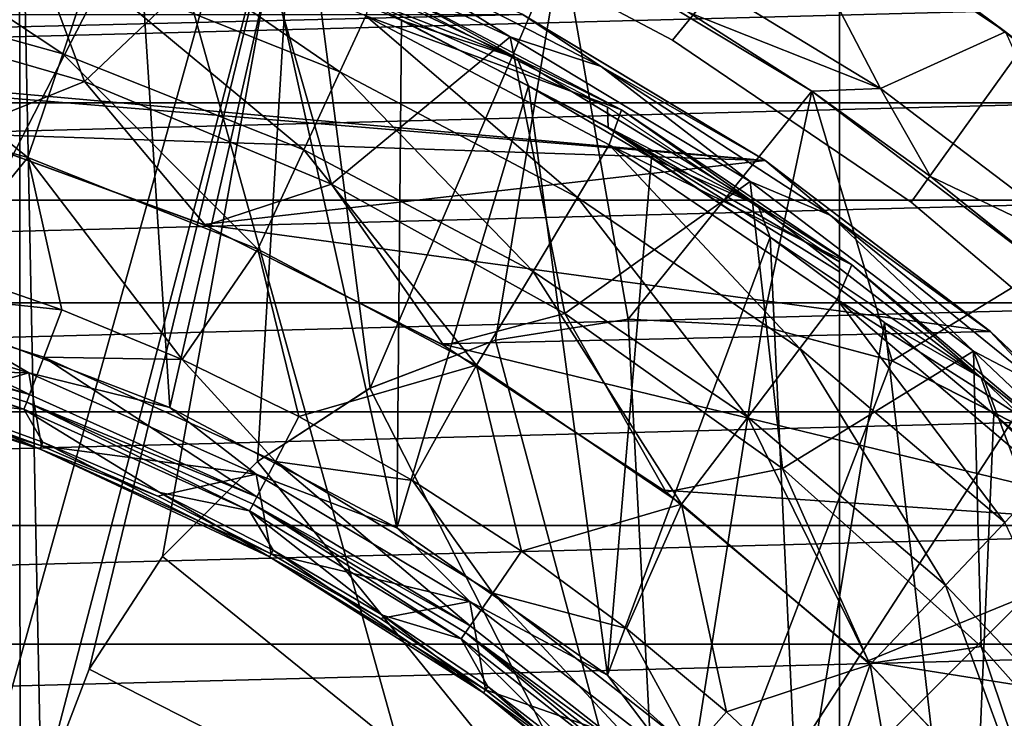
# Model space of a CAD drawing. Header units: millimetres. Extents: x -108 to 102, y -42 to 80.
# Tile 529 of 539: x 60.12 to 67.78, y 47 to 52.44. Entities that reach past the tile are written whole.
import ezdxf

# ---------------------------------------------------------------- set-up
doc = ezdxf.new("R2010")
doc.units = ezdxf.units.MM
doc.header["$LTSCALE"] = 81.481481
for name, color, linetype in [('20', 7, 'CONTINUOUS'), ('21', 7, 'CONTINUOUS'), ('2692', 7, 'CONTINUOUS'), ('2694', 7, 'CONTINUOUS'), ('2698', 7, 'CONTINUOUS'), ('2701', 7, 'CONTINUOUS'), ('2702', 7, 'CONTINUOUS'), ('2704', 7, 'CONTINUOUS'), ('2706', 7, 'CONTINUOUS'), ('2707', 7, 'CONTINUOUS'), ('2709', 7, 'CONTINUOUS'), ('2710', 7, 'CONTINUOUS'), ('2711', 7, 'CONTINUOUS'), ('2713', 7, 'CONTINUOUS'), ('2715', 7, 'CONTINUOUS'), ('2717', 7, 'CONTINUOUS'), ('2718', 7, 'CONTINUOUS'), ('2719', 7, 'CONTINUOUS'), ('2720', 7, 'CONTINUOUS'), ('2773', 7, 'CONTINUOUS'), ('2775', 7, 'CONTINUOUS'), ('2776', 7, 'CONTINUOUS'), ('2779', 7, 'CONTINUOUS'), ('2780', 7, 'CONTINUOUS'), ('2782', 7, 'CONTINUOUS'), ('2783', 7, 'CONTINUOUS'), ('2784', 7, 'CONTINUOUS'), ('2792', 7, 'CONTINUOUS'), ('39', 7, 'CONTINUOUS'), ('41', 7, 'CONTINUOUS'), ('42', 7, 'CONTINUOUS'), ('48', 7, 'CONTINUOUS'), ('5', 7, 'CONTINUOUS'), ('8', 7, 'CONTINUOUS'), ('9', 7, 'CONTINUOUS')]:
    doc.layers.add(name, color=color, linetype=linetype)

msp = doc.modelspace()

# ---------------------------------------------------------------- linework, layer by layer
at = {"layer": '20', "color": 7, "linetype": 'CONTINUOUS', "true_color": 0x96918c}
for points in [[(64.9336, 53.0512, 104.8021), (65.9444, 53.581, 104.9949), (66.8191, 51.9014, 104.3836), (64.9336, 53.0512, 104.8021)], [(65.9444, 53.581, 104.9949), (67.7904, 52.3442, 104.5448), (66.8191, 51.9014, 104.3836), (65.9444, 53.581, 104.9949)], [(66.8191, 51.9014, 104.3836), (67.7904, 52.3442, 104.5448), (68.5931, 50.556, 103.8939), (66.8191, 51.9014, 104.3836)]]:
    msp.add_3dface(points, dxfattribs=at)
at = {"layer": '21', "color": 7, "linetype": 'CONTINUOUS', "true_color": 0x96918c}
for points in [[(60.1171, 54.7346, 115.05), (60.1227, 45.3769, 115.05), (59.1494, 41.6154, 115.05), (60.1171, 54.7346, 115.05)], [(60.1171, 54.7346, 115.05), (62.2726, 54.0086, 115.05), (60.2862, 46.4094, 115.05), (60.1171, 54.7346, 115.05)], [(60.1227, 45.3769, 115.05), (60.1171, 54.7346, 115.05), (60.2862, 46.4094, 115.05), (60.1227, 45.3769, 115.05)], [(60.2862, 46.4094, 115.05), (62.2726, 54.0086, 115.05), (60.6608, 47.3854, 115.05), (60.2862, 46.4094, 115.05)], [(60.6608, 47.3854, 115.05), (62.2726, 54.0086, 115.05), (61.2301, 48.2622, 115.05), (60.6608, 47.3854, 115.05)], [(61.2301, 48.2622, 115.05), (62.2726, 54.0086, 115.05), (61.9694, 49.0015, 115.05), (61.2301, 48.2622, 115.05)], [(61.9694, 49.0015, 115.05), (62.2726, 54.0086, 115.05), (62.8462, 49.5708, 115.05), (61.9694, 49.0015, 115.05)], [(62.2726, 54.0086, 115.05), (64.3375, 53.0531, 115.05), (62.8462, 49.5708, 115.05), (62.2726, 54.0086, 115.05)], [(62.8462, 49.5708, 115.05), (64.3375, 53.0531, 115.05), (63.8222, 49.9454, 115.05), (62.8462, 49.5708, 115.05)], [(63.8222, 49.9454, 115.05), (64.3375, 53.0531, 115.05), (64.8547, 50.1089, 115.05), (63.8222, 49.9454, 115.05)], [(64.3375, 53.0531, 115.05), (66.2847, 51.8813, 115.05), (64.8547, 50.1089, 115.05), (64.3375, 53.0531, 115.05)], [(64.8547, 50.1089, 115.05), (66.2847, 51.8813, 115.05), (65.8986, 50.0541, 115.05), (64.8547, 50.1089, 115.05)], [(65.8986, 50.0541, 115.05), (66.2847, 51.8813, 115.05), (66.9081, 49.7835, 115.05), (65.8986, 50.0541, 115.05)], [(66.2847, 51.8813, 115.05), (68.0942, 50.5061, 115.05), (66.9081, 49.7835, 115.05), (66.2847, 51.8813, 115.05)], [(66.9081, 49.7835, 115.05), (68.0942, 50.5061, 115.05), (67.8393, 49.309, 115.05), (66.9081, 49.7835, 115.05)]]:
    msp.add_3dface(points, dxfattribs=at)
at = {"layer": '2692', "color": 7, "linetype": 'CONTINUOUS'}
for points in [[(58.509, 52.7131, 102.839), (60.4547, 52.1729, 102.839), (58.6529, 53.3666, 100.863), (58.509, 52.7131, 102.839)], [(58.6529, 53.3666, 100.863), (60.4547, 52.1729, 102.839), (60.6684, 52.807, 100.863), (58.6529, 53.3666, 100.863)], [(60.6684, 52.807, 100.863), (62.6115, 52.0328, 100.863), (60.8213, 53.2609, 98.8325), (60.6684, 52.807, 100.863)], [(60.8213, 53.2609, 98.8325), (62.6115, 52.0328, 100.863), (62.8127, 52.4675, 98.8325), (60.8213, 53.2609, 98.8325)], [(60.4547, 52.1729, 102.839), (62.3306, 51.4255, 102.839), (60.6684, 52.807, 100.863), (60.4547, 52.1729, 102.839)], [(60.6684, 52.807, 100.863), (62.3306, 51.4255, 102.839), (62.6115, 52.0328, 100.863), (60.6684, 52.807, 100.863)], [(62.8891, 52.7453, 96.7679), (62.8127, 52.4675, 98.8325), (64.8024, 51.7374, 96.7679), (62.8891, 52.7453, 96.7679)], [(58.3256, 51.8798, 104.7427), (60.1822, 51.3643, 104.7427), (58.509, 52.7131, 102.839), (58.3256, 51.8798, 104.7427)], [(58.509, 52.7131, 102.839), (60.1822, 51.3643, 104.7427), (60.4547, 52.1729, 102.839), (58.509, 52.7131, 102.839)], [(62.6115, 52.0328, 100.863), (64.4596, 51.053, 100.863), (62.8127, 52.4675, 98.8325), (62.6115, 52.0328, 100.863)], [(62.8127, 52.4675, 98.8325), (64.4596, 51.053, 100.863), (64.7066, 51.4634, 98.8325), (62.8127, 52.4675, 98.8325)], [(62.8127, 52.4675, 98.8325), (64.7066, 51.4634, 98.8325), (64.8024, 51.7374, 96.7679), (62.8127, 52.4675, 98.8325)], [(60.1822, 51.3643, 104.7427), (61.9723, 50.6511, 104.7427), (60.4547, 52.1729, 102.839), (60.1822, 51.3643, 104.7427)], [(60.4547, 52.1729, 102.839), (61.9723, 50.6511, 104.7427), (62.3306, 51.4255, 102.839), (60.4547, 52.1729, 102.839)], [(62.3306, 51.4255, 102.839), (64.1146, 50.4797, 102.839), (62.6115, 52.0328, 100.863), (62.3306, 51.4255, 102.839)], [(62.6115, 52.0328, 100.863), (64.1146, 50.4797, 102.839), (64.4596, 51.053, 100.863), (62.6115, 52.0328, 100.863)], [(58.3256, 51.8798, 104.7427), (59.4887, 50.5113, 106.55), (60.1822, 51.3643, 104.7427), (58.3256, 51.8798, 104.7427)], [(64.8024, 51.7374, 96.7679), (64.7066, 51.4634, 98.8325), (66.5963, 50.5296, 96.7679), (64.8024, 51.7374, 96.7679)], [(61.9723, 50.6511, 104.7427), (63.6747, 49.7485, 104.7427), (62.3306, 51.4255, 102.839), (61.9723, 50.6511, 104.7427)], [(62.3306, 51.4255, 102.839), (63.6747, 49.7485, 104.7427), (64.1146, 50.4797, 102.839), (62.3306, 51.4255, 102.839)], [(64.4596, 51.053, 100.863), (66.1909, 49.8792, 100.863), (64.7066, 51.4634, 98.8325), (64.4596, 51.053, 100.863)], [(64.7066, 51.4634, 98.8325), (66.1909, 49.8792, 100.863), (66.4808, 50.2605, 98.8325), (64.7066, 51.4634, 98.8325)], [(64.7066, 51.4634, 98.8325), (66.4808, 50.2605, 98.8325), (66.5963, 50.5296, 96.7679), (64.7066, 51.4634, 98.8325)], [(59.4887, 50.5113, 106.55), (60.447, 50.1805, 106.55), (60.1822, 51.3643, 104.7427), (59.4887, 50.5113, 106.55)], [(60.447, 50.1805, 106.55), (61.3831, 49.7929, 106.55), (60.1822, 51.3643, 104.7427), (60.447, 50.1805, 106.55)], [(60.1822, 51.3643, 104.7427), (61.3831, 49.7929, 106.55), (61.9723, 50.6511, 104.7427), (60.1822, 51.3643, 104.7427)], [(64.1146, 50.4797, 102.839), (65.786, 49.3465, 102.839), (64.4596, 51.053, 100.863), (64.1146, 50.4797, 102.839)], [(64.4596, 51.053, 100.863), (65.786, 49.3465, 102.839), (66.1909, 49.8792, 100.863), (64.4596, 51.053, 100.863)], [(61.3831, 49.7929, 106.55), (62.2932, 49.3496, 106.55), (61.9723, 50.6511, 104.7427), (61.3831, 49.7929, 106.55)], [(61.9723, 50.6511, 104.7427), (62.2932, 49.3496, 106.55), (63.6747, 49.7485, 104.7427), (61.9723, 50.6511, 104.7427)], [(66.5963, 50.5296, 96.7679), (66.4808, 50.2605, 98.8325), (68.2499, 49.1359, 96.7679), (66.5963, 50.5296, 96.7679)], [(63.6747, 49.7485, 104.7427), (65.2696, 48.6672, 104.7427), (64.1146, 50.4797, 102.839), (63.6747, 49.7485, 104.7427)], [(64.1146, 50.4797, 102.839), (65.2696, 48.6672, 104.7427), (65.786, 49.3465, 102.839), (64.1146, 50.4797, 102.839)], [(66.1909, 49.8792, 100.863), (67.7852, 48.525, 100.863), (66.4808, 50.2605, 98.8325), (66.1909, 49.8792, 100.863)], [(66.4808, 50.2605, 98.8325), (67.7852, 48.525, 100.863), (68.1146, 48.8727, 98.8325), (66.4808, 50.2605, 98.8325)], [(66.4808, 50.2605, 98.8325), (68.1146, 48.8727, 98.8325), (68.2499, 49.1359, 96.7679), (66.4808, 50.2605, 98.8325)], [(65.786, 49.3465, 102.839), (67.325, 48.0392, 102.839), (66.1909, 49.8792, 100.863), (65.786, 49.3465, 102.839)], [(66.1909, 49.8792, 100.863), (67.325, 48.0392, 102.839), (67.7852, 48.525, 100.863), (66.1909, 49.8792, 100.863)], [(62.2932, 49.3496, 106.55), (63.1767, 48.8514, 106.55), (63.6747, 49.7485, 104.7427), (62.2932, 49.3496, 106.55)], [(63.1767, 48.8514, 106.55), (64.0261, 48.3022, 106.55), (63.6747, 49.7485, 104.7427), (63.1767, 48.8514, 106.55)], [(63.6747, 49.7485, 104.7427), (64.0261, 48.3022, 106.55), (65.2696, 48.6672, 104.7427), (63.6747, 49.7485, 104.7427)], [(65.2696, 48.6672, 104.7427), (66.7382, 47.4197, 104.7427), (65.786, 49.3465, 102.839), (65.2696, 48.6672, 104.7427)], [(65.786, 49.3465, 102.839), (66.7382, 47.4197, 104.7427), (67.325, 48.0392, 102.839), (65.786, 49.3465, 102.839)], [(64.0261, 48.3022, 106.55), (64.8431, 47.701, 106.55), (65.2696, 48.6672, 104.7427), (64.0261, 48.3022, 106.55)], [(64.8431, 47.701, 106.55), (65.6205, 47.0532, 106.55), (65.2696, 48.6672, 104.7427), (64.8431, 47.701, 106.55)], [(65.2696, 48.6672, 104.7427), (65.6205, 47.0532, 106.55), (66.7382, 47.4197, 104.7427), (65.2696, 48.6672, 104.7427)], [(67.325, 48.0392, 102.839), (68.7137, 46.5732, 102.839), (67.7852, 48.525, 100.863), (67.325, 48.0392, 102.839)], [(66.7382, 47.4197, 104.7427), (68.0633, 46.0208, 104.7427), (67.325, 48.0392, 102.839), (66.7382, 47.4197, 104.7427)], [(67.325, 48.0392, 102.839), (68.0633, 46.0208, 104.7427), (68.7137, 46.5732, 102.839), (67.325, 48.0392, 102.839)], [(65.6205, 47.0532, 106.55), (66.3584, 46.3584, 106.55), (66.7382, 47.4197, 104.7427), (65.6205, 47.0532, 106.55)], [(66.3584, 46.3584, 106.55), (67.0532, 45.6205, 106.55), (66.7382, 47.4197, 104.7427), (66.3584, 46.3584, 106.55)], [(66.7382, 47.4197, 104.7427), (67.0532, 45.6205, 106.55), (68.0633, 46.0208, 104.7427), (66.7382, 47.4197, 104.7427)]]:
    msp.add_3dface(points, dxfattribs=at)
at = {"layer": '2694', "color": 7, "linetype": 'CONTINUOUS'}
for points in [[(61.0384, 53.2763, 96.55), (59.4221, 50.1364, 96.55), (59.9801, 53.6122, 96.55), (61.0384, 53.2763, 96.55)], [(61.2891, 49.4209, 96.55), (59.4221, 50.1364, 96.55), (61.0384, 53.2763, 96.55), (61.2891, 49.4209, 96.55)], [(62.0773, 52.8818, 96.55), (61.2891, 49.4209, 96.55), (61.0384, 53.2763, 96.55), (62.0773, 52.8818, 96.55)], [(63.055, 48.4834, 96.55), (61.2891, 49.4209, 96.55), (62.0773, 52.8818, 96.55), (63.055, 48.4834, 96.55)], [(63.0902, 52.4308, 96.55), (63.055, 48.4834, 96.55), (62.0773, 52.8818, 96.55), (63.0902, 52.4308, 96.55)], [(64.079, 51.9226, 96.55), (63.055, 48.4834, 96.55), (63.0902, 52.4308, 96.55), (64.079, 51.9226, 96.55)], [(64.6932, 47.3382, 96.55), (63.055, 48.4834, 96.55), (64.079, 51.9226, 96.55), (64.6932, 47.3382, 96.55)], [(65.0357, 51.3614, 96.55), (64.6932, 47.3382, 96.55), (64.079, 51.9226, 96.55), (65.0357, 51.3614, 96.55)], [(65.9608, 50.7466, 96.55), (64.6932, 47.3382, 96.55), (65.0357, 51.3614, 96.55), (65.9608, 50.7466, 96.55)], [(66.1795, 46.0026, 96.55), (64.6932, 47.3382, 96.55), (65.9608, 50.7466, 96.55), (66.1795, 46.0026, 96.55)], [(66.8505, 50.0812, 96.55), (66.1795, 46.0026, 96.55), (65.9608, 50.7466, 96.55), (66.8505, 50.0812, 96.55)], [(67.4922, 44.4961, 96.55), (66.1795, 46.0026, 96.55), (66.8505, 50.0812, 96.55), (67.4922, 44.4961, 96.55)], [(67.6999, 49.3683, 96.55), (67.4922, 44.4961, 96.55), (66.8505, 50.0812, 96.55), (67.6999, 49.3683, 96.55)], [(68.5103, 48.6072, 96.55), (67.4922, 44.4961, 96.55), (67.6999, 49.3683, 96.55), (68.5103, 48.6072, 96.55)], [(68.612, 42.8411, 96.55), (67.4922, 44.4961, 96.55), (68.5103, 48.6072, 96.55), (68.612, 42.8411, 96.55)]]:
    msp.add_3dface(points, dxfattribs=at)
at = {"layer": '2698', "color": 7, "linetype": 'CONTINUOUS'}
for points in [[(58.3154, 49.9796, 102.4929), (59.3697, 49.4873, 102.3086), (60.1534, 49.4068, 102.4929), (58.3154, 49.9796, 102.4929)], [(59.3697, 49.4873, 102.3086), (60.3011, 49.152, 102.3086), (60.1534, 49.4068, 102.4929), (59.3697, 49.4873, 102.3086)], [(60.3011, 49.152, 102.3086), (61.2097, 48.7588, 102.3086), (60.1534, 49.4068, 102.4929), (60.3011, 49.152, 102.3086)], [(60.1534, 49.4068, 102.4929), (61.2097, 48.7588, 102.3086), (61.909, 48.6167, 102.4929), (60.1534, 49.4068, 102.4929)], [(61.2097, 48.7588, 102.3086), (62.0917, 48.3094, 102.3086), (61.909, 48.6167, 102.4929), (61.2097, 48.7588, 102.3086)], [(62.0917, 48.3094, 102.3086), (62.9439, 47.8054, 102.3086), (61.909, 48.6167, 102.4929), (62.0917, 48.3094, 102.3086)], [(61.909, 48.6167, 102.4929), (62.9439, 47.8054, 102.3086), (63.5566, 47.6207, 102.4929), (61.909, 48.6167, 102.4929)], [(62.9439, 47.8054, 102.3086), (63.7627, 47.249, 102.3086), (63.5566, 47.6207, 102.4929), (62.9439, 47.8054, 102.3086)], [(63.7627, 47.249, 102.3086), (64.5449, 46.6422, 102.3086), (63.5566, 47.6207, 102.4929), (63.7627, 47.249, 102.3086)], [(63.5566, 47.6207, 102.4929), (64.5449, 46.6422, 102.3086), (65.0721, 46.4334, 102.4929), (63.5566, 47.6207, 102.4929)]]:
    msp.add_3dface(points, dxfattribs=at)
at = {"layer": '2701', "color": 7, "linetype": 'CONTINUOUS'}
for points in [[(58.3444, 50.0978, 106.25), (58.3294, 50.0364, 102.6308), (60.1965, 49.5207, 106.25), (58.3444, 50.0978, 106.25)], [(58.3294, 50.0364, 102.6308), (60.1742, 49.4616, 102.6308), (60.1965, 49.5207, 106.25), (58.3294, 50.0364, 102.6308)], [(60.1965, 49.5207, 106.25), (60.1742, 49.4616, 102.6308), (61.9655, 48.7245, 106.25), (60.1965, 49.5207, 106.25)], [(60.1742, 49.4616, 102.6308), (61.9362, 48.6686, 102.6308), (61.9655, 48.7245, 106.25), (60.1742, 49.4616, 102.6308)], [(61.9655, 48.7245, 106.25), (61.9362, 48.6686, 102.6308), (63.6257, 47.7209, 106.25), (61.9655, 48.7245, 106.25)], [(61.9362, 48.6686, 102.6308), (63.5898, 47.6689, 102.6308), (63.6257, 47.7209, 106.25), (61.9362, 48.6686, 102.6308)], [(63.6257, 47.7209, 106.25), (63.5898, 47.6689, 102.6308), (65.1528, 46.5245, 106.25), (63.6257, 47.7209, 106.25)], [(63.5898, 47.6689, 102.6308), (65.1109, 46.4772, 102.6308), (65.1528, 46.5245, 106.25), (63.5898, 47.6689, 102.6308)]]:
    msp.add_3dface(points, dxfattribs=at)
at = {"layer": '2702', "color": 7, "linetype": 'CONTINUOUS'}
for points in [[(58.3154, 49.9796, 102.4929), (60.1534, 49.4068, 102.4929), (58.3294, 50.0364, 102.6308), (58.3154, 49.9796, 102.4929)], [(60.1534, 49.4068, 102.4929), (60.1742, 49.4616, 102.6308), (58.3294, 50.0364, 102.6308), (60.1534, 49.4068, 102.4929)], [(60.1534, 49.4068, 102.4929), (61.909, 48.6167, 102.4929), (60.1742, 49.4616, 102.6308), (60.1534, 49.4068, 102.4929)], [(61.909, 48.6167, 102.4929), (61.9362, 48.6686, 102.6308), (60.1742, 49.4616, 102.6308), (61.909, 48.6167, 102.4929)], [(61.909, 48.6167, 102.4929), (63.5566, 47.6207, 102.4929), (61.9362, 48.6686, 102.6308), (61.909, 48.6167, 102.4929)], [(63.5566, 47.6207, 102.4929), (63.5898, 47.6689, 102.6308), (61.9362, 48.6686, 102.6308), (63.5566, 47.6207, 102.4929)], [(63.5566, 47.6207, 102.4929), (65.0721, 46.4334, 102.4929), (63.5898, 47.6689, 102.6308), (63.5566, 47.6207, 102.4929)], [(65.0721, 46.4334, 102.4929), (65.1109, 46.4772, 102.6308), (63.5898, 47.6689, 102.6308), (65.0721, 46.4334, 102.4929)]]:
    msp.add_3dface(points, dxfattribs=at)
at = {"layer": '2704', "color": 7, "linetype": 'CONTINUOUS'}
for points in [[(60.1898, 49.6889, 96.65), (58.4111, 49.7327, 97.5036), (58.3388, 50.2588, 96.65), (60.1898, 49.6889, 96.65)], [(59.3598, 49.4571, 97.5036), (58.4111, 49.7327, 97.5036), (60.1898, 49.6889, 96.65), (59.3598, 49.4571, 97.5036)], [(60.2894, 49.1224, 97.5036), (59.3598, 49.4571, 97.5036), (60.1898, 49.6889, 96.65), (60.2894, 49.1224, 97.5036)], [(61.9596, 48.9025, 96.65), (60.2894, 49.1224, 97.5036), (60.1898, 49.6889, 96.65), (61.9596, 48.9025, 96.65)], [(61.1961, 48.73, 97.5036), (60.2894, 49.1224, 97.5036), (61.9596, 48.9025, 96.65), (61.1961, 48.73, 97.5036)], [(62.0764, 48.2815, 97.5036), (61.1961, 48.73, 97.5036), (61.9596, 48.9025, 96.65), (62.0764, 48.2815, 97.5036)], [(63.623, 47.9107, 96.65), (62.0764, 48.2815, 97.5036), (61.9596, 48.9025, 96.65), (63.623, 47.9107, 96.65)], [(62.9268, 47.7786, 97.5036), (62.0764, 48.2815, 97.5036), (63.623, 47.9107, 96.65), (62.9268, 47.7786, 97.5036)], [(63.744, 47.2232, 97.5036), (62.9268, 47.7786, 97.5036), (63.623, 47.9107, 96.65), (63.744, 47.2232, 97.5036)], [(65.1564, 46.7277, 96.65), (63.744, 47.2232, 97.5036), (63.623, 47.9107, 96.65), (65.1564, 46.7277, 96.65)], [(64.5246, 46.6177, 97.5036), (63.744, 47.2232, 97.5036), (65.1564, 46.7277, 96.65), (64.5246, 46.6177, 97.5036)]]:
    msp.add_3dface(points, dxfattribs=at)
at = {"layer": '2706', "color": 7, "linetype": 'CONTINUOUS'}
for points in [[(59.4221, 50.1364, 96.55), (60.1898, 49.6889, 96.65), (58.3388, 50.2588, 96.65), (59.4221, 50.1364, 96.55)], [(59.4221, 50.1364, 96.55), (61.2891, 49.4209, 96.55), (60.1898, 49.6889, 96.65), (59.4221, 50.1364, 96.55)], [(61.2891, 49.4209, 96.55), (61.9596, 48.9025, 96.65), (60.1898, 49.6889, 96.65), (61.2891, 49.4209, 96.55)], [(61.2891, 49.4209, 96.55), (63.055, 48.4834, 96.55), (61.9596, 48.9025, 96.65), (61.2891, 49.4209, 96.55)], [(63.055, 48.4834, 96.55), (63.623, 47.9107, 96.65), (61.9596, 48.9025, 96.65), (63.055, 48.4834, 96.55)], [(63.055, 48.4834, 96.55), (64.6932, 47.3382, 96.55), (63.623, 47.9107, 96.65), (63.055, 48.4834, 96.55)], [(64.6932, 47.3382, 96.55), (65.1564, 46.7277, 96.65), (63.623, 47.9107, 96.65), (64.6932, 47.3382, 96.55)], [(64.6932, 47.3382, 96.55), (66.1795, 46.0026, 96.55), (65.1564, 46.7277, 96.65), (64.6932, 47.3382, 96.55)]]:
    msp.add_3dface(points, dxfattribs=at)
at = {"layer": '2707', "color": 7, "linetype": 'CONTINUOUS'}
for points in [[(60.447, 50.1805, 106.55), (59.4887, 50.5113, 106.55), (58.4193, 50.3991, 106.55), (60.447, 50.1805, 106.55)], [(60.3067, 49.8109, 106.55), (60.447, 50.1805, 106.55), (58.4193, 50.3991, 106.55), (60.3067, 49.8109, 106.55)], [(61.3831, 49.7929, 106.55), (60.447, 50.1805, 106.55), (60.3067, 49.8109, 106.55), (61.3831, 49.7929, 106.55)], [(62.1094, 48.9996, 106.55), (61.3831, 49.7929, 106.55), (60.3067, 49.8109, 106.55), (62.1094, 48.9996, 106.55)], [(62.2932, 49.3496, 106.55), (61.3831, 49.7929, 106.55), (62.1094, 48.9996, 106.55), (62.2932, 49.3496, 106.55)], [(63.1767, 48.8514, 106.55), (62.2932, 49.3496, 106.55), (62.1094, 48.9996, 106.55), (63.1767, 48.8514, 106.55)], [(63.8015, 47.9769, 106.55), (63.1767, 48.8514, 106.55), (62.1094, 48.9996, 106.55), (63.8015, 47.9769, 106.55)], [(64.0261, 48.3022, 106.55), (63.1767, 48.8514, 106.55), (63.8015, 47.9769, 106.55), (64.0261, 48.3022, 106.55)], [(64.8431, 47.701, 106.55), (64.0261, 48.3022, 106.55), (63.8015, 47.9769, 106.55), (64.8431, 47.701, 106.55)], [(65.3584, 46.7574, 106.55), (64.8431, 47.701, 106.55), (63.8015, 47.9769, 106.55), (65.3584, 46.7574, 106.55)], [(65.6205, 47.0532, 106.55), (64.8431, 47.701, 106.55), (65.3584, 46.7574, 106.55), (65.6205, 47.0532, 106.55)], [(66.3584, 46.3584, 106.55), (65.6205, 47.0532, 106.55), (65.3584, 46.7574, 106.55), (66.3584, 46.3584, 106.55)]]:
    msp.add_3dface(points, dxfattribs=at)
at = {"layer": '2709', "color": 7, "linetype": 'CONTINUOUS'}
for points in [[(58.3444, 50.0978, 106.25), (60.1965, 49.5207, 106.25), (58.4193, 50.3991, 106.55), (58.3444, 50.0978, 106.25)], [(60.1965, 49.5207, 106.25), (60.3067, 49.8109, 106.55), (58.4193, 50.3991, 106.55), (60.1965, 49.5207, 106.25)], [(60.1965, 49.5207, 106.25), (61.9655, 48.7245, 106.25), (60.3067, 49.8109, 106.55), (60.1965, 49.5207, 106.25)], [(61.9655, 48.7245, 106.25), (62.1094, 48.9996, 106.55), (60.3067, 49.8109, 106.55), (61.9655, 48.7245, 106.25)], [(61.9655, 48.7245, 106.25), (63.6257, 47.7209, 106.25), (62.1094, 48.9996, 106.55), (61.9655, 48.7245, 106.25)], [(63.6257, 47.7209, 106.25), (63.8015, 47.9769, 106.55), (62.1094, 48.9996, 106.55), (63.6257, 47.7209, 106.25)], [(63.6257, 47.7209, 106.25), (65.1528, 46.5245, 106.25), (63.8015, 47.9769, 106.55), (63.6257, 47.7209, 106.25)], [(65.1528, 46.5245, 106.25), (65.3584, 46.7574, 106.55), (63.8015, 47.9769, 106.55), (65.1528, 46.5245, 106.25)]]:
    msp.add_3dface(points, dxfattribs=at)
at = {"layer": '2710', "color": 7, "linetype": 'CONTINUOUS'}
for points in [[(62.0022, 53.0719, 96.615), (62.8891, 52.7453, 96.7679), (63.9902, 52.139, 96.615), (62.0022, 53.0719, 96.615)], [(62.0773, 52.8818, 96.55), (62.0022, 53.0719, 96.615), (63.9902, 52.139, 96.615), (62.0773, 52.8818, 96.55)], [(63.0902, 52.4308, 96.55), (62.0773, 52.8818, 96.55), (63.9902, 52.139, 96.615), (63.0902, 52.4308, 96.55)], [(62.8891, 52.7453, 96.7679), (64.8024, 51.7374, 96.7679), (63.9902, 52.139, 96.615), (62.8891, 52.7453, 96.7679)], [(64.079, 51.9226, 96.55), (63.0902, 52.4308, 96.55), (63.9902, 52.139, 96.615), (64.079, 51.9226, 96.55)], [(63.9902, 52.139, 96.615), (64.8024, 51.7374, 96.7679), (65.8641, 50.9941, 96.615), (63.9902, 52.139, 96.615)], [(64.079, 51.9226, 96.55), (63.9902, 52.139, 96.615), (65.8641, 50.9941, 96.615), (64.079, 51.9226, 96.55)], [(65.0357, 51.3614, 96.55), (64.079, 51.9226, 96.55), (65.8641, 50.9941, 96.615), (65.0357, 51.3614, 96.55)], [(64.8024, 51.7374, 96.7679), (66.5963, 50.5296, 96.7679), (65.8641, 50.9941, 96.615), (64.8024, 51.7374, 96.7679)], [(65.9608, 50.7466, 96.55), (65.0357, 51.3614, 96.55), (65.8641, 50.9941, 96.615), (65.9608, 50.7466, 96.55)], [(65.8641, 50.9941, 96.615), (66.5963, 50.5296, 96.7679), (67.6014, 49.651, 96.615), (65.8641, 50.9941, 96.615)], [(65.9608, 50.7466, 96.55), (65.8641, 50.9941, 96.615), (67.6014, 49.651, 96.615), (65.9608, 50.7466, 96.55)], [(66.8505, 50.0812, 96.55), (65.9608, 50.7466, 96.55), (67.6014, 49.651, 96.615), (66.8505, 50.0812, 96.55)], [(66.5963, 50.5296, 96.7679), (68.2499, 49.1359, 96.7679), (67.6014, 49.651, 96.615), (66.5963, 50.5296, 96.7679)], [(67.6999, 49.3683, 96.55), (66.8505, 50.0812, 96.55), (67.6014, 49.651, 96.615), (67.6999, 49.3683, 96.55)], [(67.6014, 49.651, 96.615), (68.2499, 49.1359, 96.7679), (69.1812, 48.1257, 96.615), (67.6014, 49.651, 96.615)], [(67.6999, 49.3683, 96.55), (67.6014, 49.651, 96.615), (69.1812, 48.1257, 96.615), (67.6999, 49.3683, 96.55)], [(68.5103, 48.6072, 96.55), (67.6999, 49.3683, 96.55), (69.1812, 48.1257, 96.615), (68.5103, 48.6072, 96.55)]]:
    msp.add_3dface(points, dxfattribs=at)
at = {"layer": '2711', "color": 7, "linetype": 'CONTINUOUS'}
for points in [[(60.2795, 49.0975, 102.1672), (58.4044, 49.7068, 102.1672), (60.2796, 49.0975, 97.6036), (60.2795, 49.0975, 102.1672)], [(60.2796, 49.0975, 97.6036), (58.4044, 49.7068, 102.1672), (58.4044, 49.7068, 97.6036), (60.2796, 49.0975, 97.6036)], [(62.0635, 48.258, 102.1672), (60.2795, 49.0975, 102.1672), (62.0635, 48.258, 97.6036), (62.0635, 48.258, 102.1672)], [(62.0635, 48.258, 97.6036), (60.2795, 49.0975, 102.1672), (60.2796, 49.0975, 97.6036), (62.0635, 48.258, 97.6036)], [(63.7282, 47.2016, 102.1672), (62.0635, 48.258, 102.1672), (63.7282, 47.2016, 97.6036), (63.7282, 47.2016, 102.1672)], [(63.7282, 47.2016, 97.6036), (62.0635, 48.258, 102.1672), (62.0635, 48.258, 97.6036), (63.7282, 47.2016, 97.6036)], [(65.2474, 45.9448, 102.1672), (63.7282, 47.2016, 102.1672), (65.2474, 45.9448, 97.6036), (65.2474, 45.9448, 102.1672)], [(65.2474, 45.9448, 97.6036), (63.7282, 47.2016, 102.1672), (63.7282, 47.2016, 97.6036), (65.2474, 45.9448, 97.6036)]]:
    msp.add_3dface(points, dxfattribs=at)
at = {"layer": '2713', "color": 7, "linetype": 'CONTINUOUS'}
for points in [[(59.3598, 49.4571, 97.5036), (60.2894, 49.1224, 97.5036), (58.4044, 49.7068, 97.6036), (59.3598, 49.4571, 97.5036)], [(60.2894, 49.1224, 97.5036), (60.2796, 49.0975, 97.6036), (58.4044, 49.7068, 97.6036), (60.2894, 49.1224, 97.5036)], [(60.2894, 49.1224, 97.5036), (61.1961, 48.73, 97.5036), (60.2796, 49.0975, 97.6036), (60.2894, 49.1224, 97.5036)], [(61.1961, 48.73, 97.5036), (62.0764, 48.2815, 97.5036), (60.2796, 49.0975, 97.6036), (61.1961, 48.73, 97.5036)], [(62.0764, 48.2815, 97.5036), (62.0635, 48.258, 97.6036), (60.2796, 49.0975, 97.6036), (62.0764, 48.2815, 97.5036)], [(62.0764, 48.2815, 97.5036), (62.9268, 47.7786, 97.5036), (62.0635, 48.258, 97.6036), (62.0764, 48.2815, 97.5036)], [(62.9268, 47.7786, 97.5036), (63.744, 47.2232, 97.5036), (62.0635, 48.258, 97.6036), (62.9268, 47.7786, 97.5036)], [(63.744, 47.2232, 97.5036), (63.7282, 47.2016, 97.6036), (62.0635, 48.258, 97.6036), (63.744, 47.2232, 97.5036)], [(63.744, 47.2232, 97.5036), (64.5246, 46.6177, 97.5036), (63.7282, 47.2016, 97.6036), (63.744, 47.2232, 97.5036)], [(64.5246, 46.6177, 97.5036), (65.2657, 45.9643, 97.5036), (63.7282, 47.2016, 97.6036), (64.5246, 46.6177, 97.5036)], [(65.2657, 45.9643, 97.5036), (65.2474, 45.9448, 97.6036), (63.7282, 47.2016, 97.6036), (65.2657, 45.9643, 97.5036)]]:
    msp.add_3dface(points, dxfattribs=at)
at = {"layer": '2715', "color": 7, "linetype": 'CONTINUOUS'}
for points in [[(58.4044, 49.7068, 102.1672), (60.2795, 49.0975, 102.1672), (58.419, 49.7635, 102.3086), (58.4044, 49.7068, 102.1672)], [(60.2795, 49.0975, 102.1672), (59.3697, 49.4873, 102.3086), (58.419, 49.7635, 102.3086), (60.2795, 49.0975, 102.1672)], [(60.2795, 49.0975, 102.1672), (60.3011, 49.152, 102.3086), (59.3697, 49.4873, 102.3086), (60.2795, 49.0975, 102.1672)], [(60.2795, 49.0975, 102.1672), (62.0635, 48.258, 102.1672), (60.3011, 49.152, 102.3086), (60.2795, 49.0975, 102.1672)], [(62.0635, 48.258, 102.1672), (61.2097, 48.7588, 102.3086), (60.3011, 49.152, 102.3086), (62.0635, 48.258, 102.1672)], [(62.0635, 48.258, 102.1672), (62.0917, 48.3094, 102.3086), (61.2097, 48.7588, 102.3086), (62.0635, 48.258, 102.1672)], [(62.0635, 48.258, 102.1672), (63.7282, 47.2016, 102.1672), (62.0917, 48.3094, 102.3086), (62.0635, 48.258, 102.1672)], [(63.7282, 47.2016, 102.1672), (62.9439, 47.8054, 102.3086), (62.0917, 48.3094, 102.3086), (63.7282, 47.2016, 102.1672)], [(63.7282, 47.2016, 102.1672), (63.7627, 47.249, 102.3086), (62.9439, 47.8054, 102.3086), (63.7282, 47.2016, 102.1672)], [(63.7282, 47.2016, 102.1672), (65.2474, 45.9448, 102.1672), (63.7627, 47.249, 102.3086), (63.7282, 47.2016, 102.1672)], [(65.2474, 45.9448, 102.1672), (64.5449, 46.6422, 102.3086), (63.7627, 47.249, 102.3086), (65.2474, 45.9448, 102.1672)]]:
    msp.add_3dface(points, dxfattribs=at)
at = {"layer": '2717', "color": 7, "linetype": 'CONTINUOUS'}
for points in [[(64.6949, 51.7565, 97.25), (62.7673, 52.7585, 97.25), (62.7718, 52.608, 98.25), (64.6949, 51.7565, 97.25)], [(64.6981, 51.5974, 98.25), (64.6949, 51.7565, 97.25), (62.7718, 52.608, 98.25), (64.6981, 51.5974, 98.25)], [(66.5, 50.5537, 97.25), (64.6949, 51.7565, 97.25), (64.6981, 51.5974, 98.25), (66.5, 50.5537, 97.25)], [(66.5, 50.4764, 97.7513), (66.5, 50.5537, 97.25), (64.6981, 51.5974, 98.25), (66.5, 50.4764, 97.7513)], [(66.5, 50.3847, 98.25), (66.5, 50.4764, 97.7513), (64.6981, 51.5974, 98.25), (66.5, 50.3847, 98.25)]]:
    msp.add_3dface(points, dxfattribs=at)
at = {"layer": '2718', "color": 7, "linetype": 'CONTINUOUS'}
for points in [[(56.5, 70.3, 98.25), (56.5, 34.5, 98.25), (66.5, 70.3, 98.25), (56.5, 70.3, 98.25)], [(56.5, 34.5, 98.25), (66.5, 34.5, 98.25), (66.5, 70.3, 98.25), (56.5, 34.5, 98.25)]]:
    msp.add_3dface(points, dxfattribs=at)
at = {"layer": '2719', "color": 7, "linetype": 'CONTINUOUS'}
for points in [[(66.5, 34.5, 97.25), (66.5, 70.3, 97.25), (66.5, 34.5, 98.25), (66.5, 34.5, 97.25)], [(66.5, 34.5, 98.25), (66.5, 70.3, 97.25), (66.5, 70.3, 98.25), (66.5, 34.5, 98.25)]]:
    msp.add_3dface(points, dxfattribs=at)
at = {"layer": '2720', "color": 7, "linetype": 'CONTINUOUS'}
for points in [[(56.5, 34.5, 97.25), (56.5, 70.3, 97.25), (66.5, 34.5, 97.25), (56.5, 34.5, 97.25)], [(66.5, 34.5, 97.25), (56.5, 70.3, 97.25), (66.5, 70.3, 97.25), (66.5, 34.5, 97.25)]]:
    msp.add_3dface(points, dxfattribs=at)
at = {"layer": '2773', "color": 7, "linetype": 'CONTINUOUS'}
for points in [[(60.6245, 51.9567, 96.55), (59.8899, 53.9157, 96.55), (58.6252, 52.5342, 96.55), (60.6245, 51.9567, 96.55)], [(61.9568, 53.2193, 96.55), (59.8899, 53.9157, 96.55), (60.6245, 51.9567, 96.55), (61.9568, 53.2193, 96.55)], [(62.5452, 51.1588, 96.55), (61.9568, 53.2193, 96.55), (60.6245, 51.9567, 96.55), (62.5452, 51.1588, 96.55)], [(63.9357, 52.304, 96.55), (61.9568, 53.2193, 96.55), (62.5452, 51.1588, 96.55), (63.9357, 52.304, 96.55)], [(64.3632, 50.1513, 96.55), (63.9357, 52.304, 96.55), (62.5452, 51.1588, 96.55), (64.3632, 50.1513, 96.55)], [(65.8051, 51.1798, 96.55), (63.9357, 52.304, 96.55), (64.3632, 50.1513, 96.55), (65.8051, 51.1798, 96.55)], [(66.0559, 48.9468, 96.55), (65.8051, 51.1798, 96.55), (64.3632, 50.1513, 96.55), (66.0559, 48.9468, 96.55)], [(67.5432, 49.8589, 96.55), (65.8051, 51.1798, 96.55), (66.0559, 48.9468, 96.55), (67.5432, 49.8589, 96.55)], [(67.6009, 47.562, 96.55), (67.5432, 49.8589, 96.55), (66.0559, 48.9468, 96.55), (67.6009, 47.562, 96.55)], [(69.1267, 48.3592, 96.55), (67.5432, 49.8589, 96.55), (68.9824, 46.0111, 96.55), (69.1267, 48.3592, 96.55)], [(68.9824, 46.0111, 96.55), (67.5432, 49.8589, 96.55), (67.6009, 47.562, 96.55), (68.9824, 46.0111, 96.55)]]:
    msp.add_3dface(points, dxfattribs=at)
at = {"layer": '2775', "color": 7, "linetype": 'CONTINUOUS'}
for points in [[(64.0297, 52.4807, 96.35), (65.9179, 51.345, 96.35), (64.033, 52.4789, 80.05), (64.0297, 52.4807, 96.35)], [(64.033, 52.4789, 80.05), (65.9179, 51.345, 96.35), (65.9199, 51.3433, 80.05), (64.033, 52.4789, 80.05)], [(65.9179, 51.345, 96.35), (67.6721, 50.0118, 96.35), (65.9199, 51.3433, 80.05), (65.9179, 51.345, 96.35)], [(65.9199, 51.3433, 80.05), (67.6721, 50.0118, 96.35), (67.6734, 50.0106, 80.05), (65.9199, 51.3433, 80.05)], [(67.6721, 50.0118, 96.35), (69.2713, 48.4976, 96.35), (67.6734, 50.0106, 80.05), (67.6721, 50.0118, 96.35)], [(67.6734, 50.0106, 80.05), (69.2713, 48.4976, 96.35), (69.2744, 48.4942, 80.05), (67.6734, 50.0106, 80.05)]]:
    msp.add_3dface(points, dxfattribs=at)
at = {"layer": '2776', "color": 7, "linetype": 'CONTINUOUS'}
for points in [[(61.9568, 53.2193, 96.55), (63.9357, 52.304, 96.55), (62.7533, 53.0371, 96.4914), (61.9568, 53.2193, 96.55)], [(63.9357, 52.304, 96.55), (64.6457, 52.0729, 96.4914), (62.7533, 53.0371, 96.4914), (63.9357, 52.304, 96.55)], [(64.6457, 52.0729, 96.4914), (64.0297, 52.4807, 96.35), (62.7533, 53.0371, 96.4914), (64.6457, 52.0729, 96.4914)], [(65.9179, 51.345, 96.35), (64.0297, 52.4807, 96.35), (64.6457, 52.0729, 96.4914), (65.9179, 51.345, 96.35)], [(63.9357, 52.304, 96.55), (65.8051, 51.1798, 96.55), (64.6457, 52.0729, 96.4914), (63.9357, 52.304, 96.55)], [(65.8051, 51.1798, 96.55), (66.427, 50.9161, 96.4914), (64.6457, 52.0729, 96.4914), (65.8051, 51.1798, 96.55)], [(66.427, 50.9161, 96.4914), (65.9179, 51.345, 96.35), (64.6457, 52.0729, 96.4914), (66.427, 50.9161, 96.4914)], [(67.6721, 50.0118, 96.35), (65.9179, 51.345, 96.35), (66.427, 50.9161, 96.4914), (67.6721, 50.0118, 96.35)], [(65.8051, 51.1798, 96.55), (67.5432, 49.8589, 96.55), (66.427, 50.9161, 96.4914), (65.8051, 51.1798, 96.55)], [(67.5432, 49.8589, 96.55), (68.0776, 49.5795, 96.4914), (66.427, 50.9161, 96.4914), (67.5432, 49.8589, 96.55)], [(68.0776, 49.5795, 96.4914), (67.6721, 50.0118, 96.35), (66.427, 50.9161, 96.4914), (68.0776, 49.5795, 96.4914)], [(69.2713, 48.4976, 96.35), (67.6721, 50.0118, 96.35), (68.0776, 49.5795, 96.4914), (69.2713, 48.4976, 96.35)], [(67.5432, 49.8589, 96.55), (69.1267, 48.3592, 96.55), (68.0776, 49.5795, 96.4914), (67.5432, 49.8589, 96.55)]]:
    msp.add_3dface(points, dxfattribs=at)
at = {"layer": '2779', "color": 7, "linetype": 'CONTINUOUS'}
for points in [[(59.6048, 51.5521, 80.05), (61.5493, 50.8445, 80.05), (59.6161, 51.5489, 95.85), (59.6048, 51.5521, 80.05)], [(59.6161, 51.5489, 95.85), (61.5493, 50.8445, 80.05), (61.5661, 50.8374, 95.85), (59.6161, 51.5489, 95.85)], [(61.5493, 50.8445, 80.05), (63.4, 49.9153, 80.05), (61.5661, 50.8374, 95.85), (61.5493, 50.8445, 80.05)], [(61.5661, 50.8374, 95.85), (63.4, 49.9153, 80.05), (63.4201, 49.9036, 95.85), (61.5661, 50.8374, 95.85)], [(63.4, 49.9153, 80.05), (65.1301, 48.7771, 80.05), (63.4201, 49.9036, 95.85), (63.4, 49.9153, 80.05)], [(63.4201, 49.9036, 95.85), (65.1301, 48.7771, 80.05), (65.1501, 48.7624, 95.85), (63.4201, 49.9036, 95.85)], [(65.1301, 48.7771, 80.05), (66.7152, 47.4469, 80.05), (65.1501, 48.7624, 95.85), (65.1301, 48.7771, 80.05)], [(65.1501, 48.7624, 95.85), (66.7152, 47.4469, 80.05), (66.7337, 47.4297, 95.85), (65.1501, 48.7624, 95.85)], [(66.7152, 47.4469, 80.05), (68.135, 45.9421, 80.05), (66.7337, 47.4297, 95.85), (66.7152, 47.4469, 80.05)], [(66.7337, 47.4297, 95.85), (68.135, 45.9421, 80.05), (68.1532, 45.9207, 95.85), (66.7337, 47.4297, 95.85)]]:
    msp.add_3dface(points, dxfattribs=at)
at = {"layer": '2780', "color": 7, "linetype": 'CONTINUOUS'}
for points in [[(60.6245, 51.9567, 96.55), (58.6252, 52.5342, 96.55), (59.6161, 51.5489, 95.85), (60.6245, 51.9567, 96.55)], [(60.6245, 51.9567, 96.55), (59.6161, 51.5489, 95.85), (61.5661, 50.8374, 95.85), (60.6245, 51.9567, 96.55)], [(62.5452, 51.1588, 96.55), (60.6245, 51.9567, 96.55), (61.5661, 50.8374, 95.85), (62.5452, 51.1588, 96.55)], [(62.5452, 51.1588, 96.55), (61.5661, 50.8374, 95.85), (63.4201, 49.9036, 95.85), (62.5452, 51.1588, 96.55)], [(64.3632, 50.1513, 96.55), (62.5452, 51.1588, 96.55), (63.4201, 49.9036, 95.85), (64.3632, 50.1513, 96.55)], [(64.3632, 50.1513, 96.55), (63.4201, 49.9036, 95.85), (65.1501, 48.7624, 95.85), (64.3632, 50.1513, 96.55)], [(66.0559, 48.9468, 96.55), (64.3632, 50.1513, 96.55), (65.1501, 48.7624, 95.85), (66.0559, 48.9468, 96.55)], [(66.0559, 48.9468, 96.55), (65.1501, 48.7624, 95.85), (66.7337, 47.4297, 95.85), (66.0559, 48.9468, 96.55)], [(67.6009, 47.562, 96.55), (66.0559, 48.9468, 96.55), (66.7337, 47.4297, 95.85), (67.6009, 47.562, 96.55)], [(67.6009, 47.562, 96.55), (66.7337, 47.4297, 95.85), (68.1532, 45.9207, 95.85), (67.6009, 47.562, 96.55)], [(68.9824, 46.0111, 96.55), (67.6009, 47.562, 96.55), (68.1532, 45.9207, 95.85), (68.9824, 46.0111, 96.55)]]:
    msp.add_3dface(points, dxfattribs=at)
at = {"layer": '2782', "color": 7, "linetype": 'CONTINUOUS'}
for points in [[(55.5357, 52.2698, 80.05), (44.967, 52.4789, 80.05), (64.033, 52.4789, 80.05), (55.5357, 52.2698, 80.05)], [(55.5357, 52.2698, 80.05), (64.033, 52.4789, 80.05), (65.9199, 51.3433, 80.05), (55.5357, 52.2698, 80.05)], [(57.5916, 52.0293, 80.05), (55.5357, 52.2698, 80.05), (65.9199, 51.3433, 80.05), (57.5916, 52.0293, 80.05)], [(59.6048, 51.5521, 80.05), (57.5916, 52.0293, 80.05), (65.9199, 51.3433, 80.05), (59.6048, 51.5521, 80.05)], [(61.5493, 50.8445, 80.05), (59.6048, 51.5521, 80.05), (65.9199, 51.3433, 80.05), (61.5493, 50.8445, 80.05)], [(61.5493, 50.8445, 80.05), (65.9199, 51.3433, 80.05), (67.6734, 50.0106, 80.05), (61.5493, 50.8445, 80.05)], [(63.4, 49.9153, 80.05), (61.5493, 50.8445, 80.05), (67.6734, 50.0106, 80.05), (63.4, 49.9153, 80.05)], [(63.4, 49.9153, 80.05), (67.6734, 50.0106, 80.05), (69.2744, 48.4942, 80.05), (63.4, 49.9153, 80.05)], [(65.1301, 48.7771, 80.05), (63.4, 49.9153, 80.05), (69.2744, 48.4942, 80.05), (65.1301, 48.7771, 80.05)], [(66.7152, 47.4469, 80.05), (65.1301, 48.7771, 80.05), (69.2744, 48.4942, 80.05), (66.7152, 47.4469, 80.05)], [(66.7152, 47.4469, 80.05), (69.2744, 48.4942, 80.05), (70.7008, 46.8145, 80.05), (66.7152, 47.4469, 80.05)], [(68.135, 45.9421, 80.05), (66.7152, 47.4469, 80.05), (70.7008, 46.8145, 80.05), (68.135, 45.9421, 80.05)]]:
    msp.add_3dface(points, dxfattribs=at)
at = {"layer": '2783', "color": 7, "linetype": 'CONTINUOUS', "true_color": 0x96918c}
for points in [[(63.2111, 53.3324, 82.05), (65.1988, 52.2791, 82.05), (87.5, 79.5, 82.05), (63.2111, 53.3324, 82.05)], [(65.1988, 52.2791, 82.05), (67.0572, 51.0184, 82.05), (87.5, 79.5, 82.05), (65.1988, 52.2791, 82.05)], [(67.0572, 51.0184, 82.05), (68.7685, 49.5655, 82.05), (87.5, 79.5, 82.05), (67.0572, 51.0184, 82.05)]]:
    msp.add_3dface(points, dxfattribs=at)
at = {"layer": '2784', "color": 7, "linetype": 'CONTINUOUS', "true_color": 0x96918c}
for points in [[(87.5, 79.5, 80.05), (-66.7898, 41.38, 80.05), (-92.5, 79.5, 80.05), (87.5, 79.5, 80.05)], [(-65.5, 41.5, 80.05), (-66.7898, 41.38, 80.05), (87.5, 79.5, 80.05), (-65.5, 41.5, 80.05)], [(-64.2102, 41.38, 80.05), (-65.5, 41.5, 80.05), (87.5, 79.5, 80.05), (-64.2102, 41.38, 80.05)], [(-62.9713, 41.0267, 80.05), (-64.2102, 41.38, 80.05), (87.5, 79.5, 80.05), (-62.9713, 41.0267, 80.05)], [(-61.8164, 40.4519, 80.05), (-62.9713, 41.0267, 80.05), (87.5, 79.5, 80.05), (-61.8164, 40.4519, 80.05)], [(-60.7847, 39.6736, 80.05), (-61.8164, 40.4519, 80.05), (87.5, 79.5, 80.05), (-60.7847, 39.6736, 80.05)], [(-59.9131, 38.7171, 80.05), (-60.7847, 39.6736, 80.05), (87.5, 79.5, 80.05), (-59.9131, 38.7171, 80.05)], [(-59.234, 37.6193, 80.05), (-59.9131, 38.7171, 80.05), (87.5, 79.5, 80.05), (-59.234, 37.6193, 80.05)], [(-58.768, 36.4166, 80.05), (-59.234, 37.6193, 80.05), (87.5, 79.5, 80.05), (-58.768, 36.4166, 80.05)], [(-58.5301, 35.1472, 80.05), (-58.768, 36.4166, 80.05), (87.5, 79.5, 80.05), (-58.5301, 35.1472, 80.05)], [(-58.5301, 33.8528, 80.05), (-58.5301, 35.1472, 80.05), (87.5, 79.5, 80.05), (-58.5301, 33.8528, 80.05)], [(43.8012, 52.2791, 80.05), (-58.5301, 33.8528, 80.05), (87.5, 79.5, 80.05), (43.8012, 52.2791, 80.05)], [(45.7889, 53.3324, 80.05), (43.8012, 52.2791, 80.05), (87.5, 79.5, 80.05), (45.7889, 53.3324, 80.05)], [(65.1988, 52.2791, 80.05), (63.2111, 53.3324, 80.05), (87.5, 79.5, 80.05), (65.1988, 52.2791, 80.05)], [(67.0572, 51.0184, 80.05), (65.1988, 52.2791, 80.05), (87.5, 79.5, 80.05), (67.0572, 51.0184, 80.05)], [(68.7685, 49.5655, 80.05), (67.0572, 51.0184, 80.05), (87.5, 79.5, 80.05), (68.7685, 49.5655, 80.05)]]:
    msp.add_3dface(points, dxfattribs=at)
at = {"layer": '2792', "color": 7, "linetype": 'CONTINUOUS', "true_color": 0x96918c}
for points in [[(65.1988, 52.2791, 82.05), (63.2111, 53.3324, 82.05), (65.1988, 52.2791, 80.05), (65.1988, 52.2791, 82.05)], [(63.2111, 53.3324, 82.05), (63.2111, 53.3324, 80.05), (65.1988, 52.2791, 80.05), (63.2111, 53.3324, 82.05)], [(67.0572, 51.0184, 82.05), (65.1988, 52.2791, 82.05), (67.0572, 51.0184, 80.05), (67.0572, 51.0184, 82.05)], [(65.1988, 52.2791, 82.05), (65.1988, 52.2791, 80.05), (67.0572, 51.0184, 80.05), (65.1988, 52.2791, 82.05)], [(68.7685, 49.5655, 82.05), (67.0572, 51.0184, 82.05), (68.7685, 49.5655, 80.05), (68.7685, 49.5655, 82.05)], [(67.0572, 51.0184, 82.05), (67.0572, 51.0184, 80.05), (68.7685, 49.5655, 80.05), (67.0572, 51.0184, 82.05)]]:
    msp.add_3dface(points, dxfattribs=at)
at = {"layer": '39', "color": 7, "linetype": 'CONTINUOUS', "true_color": 0x96918c}
for points in [[(69.3091, 47.839, 116.05), (65.1158, 45.1158, 119.0543), (68.6513, 48.6513, 116.05), (69.3091, 47.839, 116.05)], [(69.7837, 46.9076, 116.05), (65.1158, 45.1158, 119.0543), (69.3091, 47.839, 116.05), (69.7837, 46.9076, 116.05)]]:
    msp.add_3dface(points, dxfattribs=at)
at = {"layer": '41', "color": 7, "linetype": 'CONTINUOUS', "true_color": 0x96918c}
for points in [[(64.8541, 50.1089, 116.05), (65.1158, 45.1158, 119.0543), (63.8217, 49.9454, 116.05), (64.8541, 50.1089, 116.05)], [(65.898, 50.0542, 116.05), (65.1158, 45.1158, 119.0543), (64.8541, 50.1089, 116.05), (65.898, 50.0542, 116.05)], [(66.9076, 49.7837, 116.05), (65.1158, 45.1158, 119.0543), (65.898, 50.0542, 116.05), (66.9076, 49.7837, 116.05)], [(63.8217, 49.9454, 116.05), (65.1158, 45.1158, 119.0543), (62.8458, 49.5708, 116.05), (63.8217, 49.9454, 116.05)], [(67.839, 49.3091, 116.05), (65.1158, 45.1158, 119.0543), (66.9076, 49.7837, 116.05), (67.839, 49.3091, 116.05)], [(62.8458, 49.5708, 116.05), (65.1158, 45.1158, 119.0543), (61.9692, 49.0015, 116.05), (62.8458, 49.5708, 116.05)], [(68.6513, 48.6513, 116.05), (65.1158, 45.1158, 119.0543), (67.839, 49.3091, 116.05), (68.6513, 48.6513, 116.05)], [(61.9692, 49.0015, 116.05), (65.1158, 45.1158, 119.0543), (61.2301, 48.2624, 116.05), (61.9692, 49.0015, 116.05)], [(61.2301, 48.2624, 116.05), (65.1158, 45.1158, 119.0543), (60.6608, 47.3857, 116.05), (61.2301, 48.2624, 116.05)], [(60.6608, 47.3857, 116.05), (65.1158, 45.1158, 119.0543), (60.2862, 46.4099, 116.05), (60.6608, 47.3857, 116.05)]]:
    msp.add_3dface(points, dxfattribs=at)
at = {"layer": '42', "color": 7, "linetype": 'CONTINUOUS', "true_color": 0x96918c}
for points in [[(63.8222, 49.9454, 115.05), (64.8547, 50.1089, 115.05), (63.8217, 49.9454, 116.05), (63.8222, 49.9454, 115.05)], [(64.8547, 50.1089, 115.05), (64.8541, 50.1089, 116.05), (63.8217, 49.9454, 116.05), (64.8547, 50.1089, 115.05)], [(64.8547, 50.1089, 115.05), (65.8986, 50.0541, 115.05), (64.8541, 50.1089, 116.05), (64.8547, 50.1089, 115.05)], [(65.8986, 50.0541, 115.05), (65.898, 50.0542, 116.05), (64.8541, 50.1089, 116.05), (65.8986, 50.0541, 115.05)], [(65.8986, 50.0541, 115.05), (66.9081, 49.7835, 115.05), (65.898, 50.0542, 116.05), (65.8986, 50.0541, 115.05)], [(66.9081, 49.7835, 115.05), (66.9076, 49.7837, 116.05), (65.898, 50.0542, 116.05), (66.9081, 49.7835, 115.05)], [(62.8462, 49.5708, 115.05), (63.8222, 49.9454, 115.05), (62.8458, 49.5708, 116.05), (62.8462, 49.5708, 115.05)], [(63.8222, 49.9454, 115.05), (63.8217, 49.9454, 116.05), (62.8458, 49.5708, 116.05), (63.8222, 49.9454, 115.05)], [(66.9081, 49.7835, 115.05), (67.8393, 49.309, 115.05), (66.9076, 49.7837, 116.05), (66.9081, 49.7835, 115.05)], [(67.8393, 49.309, 115.05), (67.839, 49.3091, 116.05), (66.9076, 49.7837, 116.05), (67.8393, 49.309, 115.05)], [(61.9694, 49.0015, 115.05), (62.8462, 49.5708, 115.05), (61.9692, 49.0015, 116.05), (61.9694, 49.0015, 115.05)], [(62.8462, 49.5708, 115.05), (62.8458, 49.5708, 116.05), (61.9692, 49.0015, 116.05), (62.8462, 49.5708, 115.05)], [(61.2301, 48.2622, 115.05), (61.9694, 49.0015, 115.05), (61.2301, 48.2624, 116.05), (61.2301, 48.2622, 115.05)], [(61.9694, 49.0015, 115.05), (61.9692, 49.0015, 116.05), (61.2301, 48.2624, 116.05), (61.9694, 49.0015, 115.05)], [(61.2301, 48.2622, 115.05), (61.2301, 48.2624, 116.05), (60.6608, 47.3857, 116.05), (61.2301, 48.2622, 115.05)], [(60.6608, 47.3854, 115.05), (61.2301, 48.2622, 115.05), (60.6608, 47.3857, 116.05), (60.6608, 47.3854, 115.05)], [(60.6608, 47.3854, 115.05), (60.6608, 47.3857, 116.05), (60.2862, 46.4099, 116.05), (60.6608, 47.3854, 115.05)], [(60.2862, 46.4094, 115.05), (60.6608, 47.3854, 115.05), (60.2862, 46.4099, 116.05), (60.2862, 46.4094, 115.05)]]:
    msp.add_3dface(points, dxfattribs=at)
at = {"layer": '48', "color": 7, "linetype": 'CONTINUOUS', "true_color": 0x96918c}
for points in [[(65.3268, 52.4939, 108.05), (64.9336, 53.0512, 104.8021), (66.8191, 51.9014, 104.3836), (65.3268, 52.4939, 108.05)], [(66.2851, 51.8814, 108.05), (65.3268, 52.4939, 108.05), (66.8191, 51.9014, 104.3836), (66.2851, 51.8814, 108.05)], [(67.2088, 51.2178, 108.05), (66.2851, 51.8814, 108.05), (66.8191, 51.9014, 104.3836), (67.2088, 51.2178, 108.05)], [(67.2088, 51.2178, 108.05), (66.8191, 51.9014, 104.3836), (68.5931, 50.556, 103.8939), (67.2088, 51.2178, 108.05)], [(68.0953, 50.5053, 108.05), (67.2088, 51.2178, 108.05), (68.5931, 50.556, 103.8939), (68.0953, 50.5053, 108.05)]]:
    msp.add_3dface(points, dxfattribs=at)
at = {"layer": '5', "color": 7, "linetype": 'CONTINUOUS', "true_color": 0x96918c}
for points in [[(41.4214, 52.5004, 127.05), (40.498, 51.7917, 127.05), (67.5786, 52.5004, 127.05), (41.4214, 52.5004, 127.05)], [(67.5786, 52.5004, 127.05), (40.498, 51.7917, 127.05), (68.502, 51.7917, 127.05), (67.5786, 52.5004, 127.05)], [(40.498, 51.7917, 127.05), (39.6115, 51.0346, 127.05), (68.502, 51.7917, 127.05), (40.498, 51.7917, 127.05)], [(68.502, 51.7917, 127.05), (39.6115, 51.0346, 127.05), (69.3885, 51.0346, 127.05), (68.502, 51.7917, 127.05)], [(39.6115, 51.0346, 127.05), (38.7673, 50.2335, 127.05), (69.3885, 51.0346, 127.05), (39.6115, 51.0346, 127.05)], [(69.3885, 51.0346, 127.05), (38.7673, 50.2335, 127.05), (70.2327, 50.2335, 127.05), (69.3885, 51.0346, 127.05)], [(38.7673, 50.2335, 127.05), (37.9647, 49.3877, 127.05), (70.2327, 50.2335, 127.05), (38.7673, 50.2335, 127.05)], [(70.2327, 50.2335, 127.05), (37.9647, 49.3877, 127.05), (71.0353, 49.3877, 127.05), (70.2327, 50.2335, 127.05)], [(37.9647, 49.3877, 127.05), (37.2088, 48.5028, 127.05), (71.0353, 49.3877, 127.05), (37.9647, 49.3877, 127.05)], [(71.0353, 49.3877, 127.05), (37.2088, 48.5028, 127.05), (71.7912, 48.5028, 127.05), (71.0353, 49.3877, 127.05)], [(37.2088, 48.5028, 127.05), (36.4993, 47.5779, 127.05), (71.7912, 48.5028, 127.05), (37.2088, 48.5028, 127.05)], [(71.7912, 48.5028, 127.05), (36.4993, 47.5779, 127.05), (72.5007, 47.5779, 127.05), (71.7912, 48.5028, 127.05)], [(36.4993, 47.5779, 127.05), (35.8397, 46.6184, 127.05), (72.5007, 47.5779, 127.05), (36.4993, 47.5779, 127.05)], [(72.5007, 47.5779, 127.05), (35.8397, 46.6184, 127.05), (73.1603, 46.6184, 127.05), (72.5007, 47.5779, 127.05)]]:
    msp.add_3dface(points, dxfattribs=at)
at = {"layer": '8', "color": 7, "linetype": 'CONTINUOUS', "true_color": 0x96918c}
for points in [[(66.2847, 51.8813, 115.05), (64.3375, 53.0531, 115.05), (65.3268, 52.4939, 108.05), (66.2847, 51.8813, 115.05)], [(66.2851, 51.8814, 108.05), (66.2847, 51.8813, 115.05), (65.3268, 52.4939, 108.05), (66.2851, 51.8814, 108.05)], [(67.2088, 51.2178, 108.05), (66.2847, 51.8813, 115.05), (66.2851, 51.8814, 108.05), (67.2088, 51.2178, 108.05)], [(68.0942, 50.5061, 115.05), (66.2847, 51.8813, 115.05), (67.2088, 51.2178, 108.05), (68.0942, 50.5061, 115.05)], [(68.0953, 50.5053, 108.05), (68.0942, 50.5061, 115.05), (67.2088, 51.2178, 108.05), (68.0953, 50.5053, 108.05)]]:
    msp.add_3dface(points, dxfattribs=at)
at = {"layer": '9', "color": 7, "linetype": 'CONTINUOUS', "true_color": 0x96918c}
for points in [[(65.9444, 53.581, 104.9949), (67.5786, 52.5004, 127.05), (67.7904, 52.3442, 104.5448), (65.9444, 53.581, 104.9949)], [(67.5786, 52.5004, 127.05), (68.502, 51.7917, 127.05), (67.7904, 52.3442, 104.5448), (67.5786, 52.5004, 127.05)]]:
    msp.add_3dface(points, dxfattribs=at)

doc.saveas('drawing.dxf')
